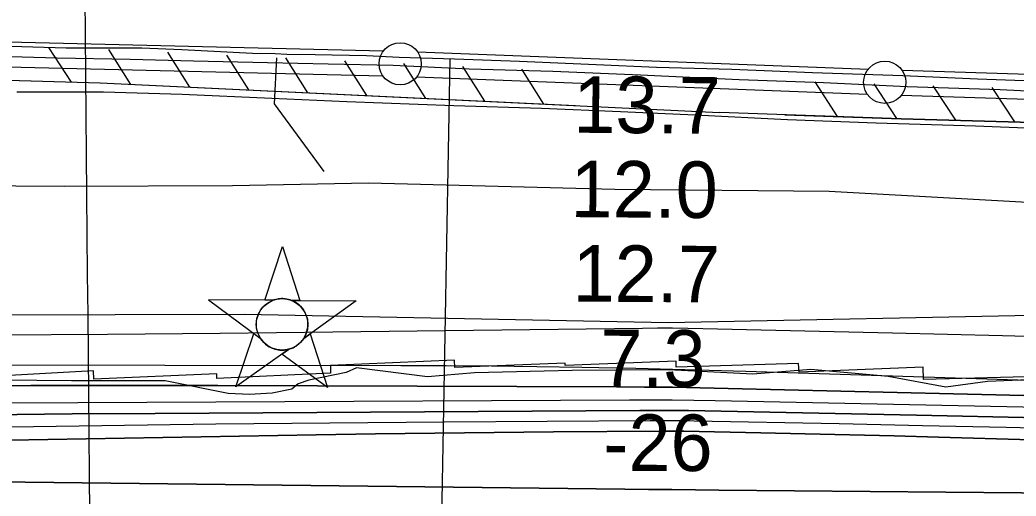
# Model space of a CAD drawing. Extents: x 3598634 to 3636690, y 517270 to 542944.
# Drawn here: x 3618470 to 3619650, y 537379 to 537943 of the extents above; entities that cross this region are included whole.
import ezdxf

# ---------------------------------------------------------------- set-up
doc = ezdxf.new("R2010")
doc.units = 0
for name, color, linetype in [('V-CHAN-NAID', 7, 'Continuous'), ('V-FLOD-BASE', 7, 'Continuous'), ('V-GRID-MAJR', 7, 'Continuous'), ('V-LEVE-TOET', 7, 'Continuous'), ('V-RIVR-EDGE', 7, 'Continuous'), ('V-RIVR-RANG', 7, 'Continuous'), ('V-ROAD-CNTR', 7, 'Continuous'), ('V-RRAP-FSHR', 7, 'Continuous'), ('V-RRAP-RVMT', 7, 'Continuous'), ('V-SITE-VEGE', 7, 'Continuous'), ('V-SURV-LINE', 7, 'Continuous'), ('V-TOPO-DPTH', 7, 'Continuous'), ('V-TOPO-MINR', 7, 'Continuous'), ('V-TOPO-WATR', 7, 'Continuous'), ('V-UTIL-LINE', 7, 'Continuous')]:
    doc.layers.add(name, color=color, linetype=linetype)

msp = doc.modelspace()

# ---------------------------------------------------------------- linework, layer by layer
at = {"layer": 'V-CHAN-NAID'}
for points in [[(3618769.623, 537610.781), (3618760.036, 537610.849), (3618781.162, 537674.333), (3618801.386, 537610.556), (3618791.799, 537610.6240000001), (3618790.222, 537611.202), (3618788.127, 537611.822), (3618786.0870000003, 537612.273), (3618784.051, 537612.581), (3618782.884, 537612.6950000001), (3618781.35, 537612.776), (3618779.628, 537612.774), (3618778.258, 537612.704), (3618776.352, 537612.503), (3618774.986, 537612.284), (3618773.202, 537611.9), (3618771.6720000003, 537611.48), (3618770.64, 537611.149)], [(3618769.623, 537610.781), (3618693.132, 537611.323), (3618754.697, 537565.924), (3618753.5840000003, 537567.833), (3618752.774, 537569.461), (3618751.949, 537571.429), (3618751.253, 537573.483), (3618750.8880000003, 537574.806), (3618750.5270000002, 537576.432), (3618750.2830000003, 537577.877), (3618750.095, 537579.475), (3618749.986, 537581.211), (3618749.974, 537582.792), (3618750.0810000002, 537584.866), (3618750.264, 537586.484), (3618750.656, 537588.687), (3618751.137, 537590.61), (3618751.74, 537592.497), (3618752.395, 537594.176), (3618753.122, 537595.764), (3618753.936, 537597.299), (3618754.997, 537599.036), (3618756.028, 537600.506), (3618757.028, 537601.775), (3618758.0300000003, 537602.921), (3618759.339, 537604.258), (3618760.39, 537605.223), (3618762.107, 537606.62), (3618763.319, 537607.49), (3618765.006, 537608.56), (3618766.737, 537609.505), (3618768.183, 537610.189)], [(3618791.799, 537610.6240000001), (3618868.291, 537610.081), (3618806.088, 537565.559), (3618806.9990000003, 537567.0480000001), (3618807.977, 537568.895), (3618808.6920000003, 537570.48), (3618809.431, 537572.435), (3618809.9760000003, 537574.22), (3618810.3740000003, 537575.859), (3618810.735, 537577.8690000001), (3618810.921, 537579.442), (3618811.045, 537581.648), (3618811.015, 537583.71), (3618810.827, 537585.93), (3618810.561, 537587.688), (3618810.0700000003, 537589.92), (3618809.43, 537592.06), (3618808.68, 537594.042), (3618808.032, 537595.485), (3618807.025, 537597.401), (3618805.963, 537599.123), (3618804.7490000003, 537600.825), (3618803.488, 537602.3640000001), (3618802.216, 537603.73), (3618800.5840000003, 537605.262), (3618798.841, 537606.674), (3618797.1580000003, 537607.851), (3618795.271, 537608.983), (3618793.799, 537609.7440000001)], [(3618788.057, 537552.653), (3618725.8540000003, 537508.131), (3618746.98, 537571.6140000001), (3618754.697, 537565.924), (3618755.332, 537564.96), (3618756.715, 537563.101), (3618757.9280000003, 537561.685), (3618759.394, 537560.182), (3618760.7830000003, 537558.931), (3618762.237, 537557.775), (3618763.64, 537556.7880000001), (3618765.318, 537555.752), (3618767.032, 537554.841), (3618768.823, 537554.03), (3618770.269, 537553.474), (3618771.897, 537552.9450000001), (3618774.123, 537552.381), (3618775.6550000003, 537552.094), (3618777.68, 537551.837), (3618779.217, 537551.733), (3618781.078, 537551.711), (3618782.767, 537551.789), (3618784.477, 537551.965), (3618786.379, 537552.276)], [(3618806.088, 537565.559), (3618813.884, 537571.14), (3618834.108, 537507.363), (3618780.2600000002, 537547.073), (3618788.057, 537552.653), (3618789.723, 537553.129), (3618791.335, 537553.689), (3618793.4930000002, 537554.603), (3618795.228, 537555.487), (3618797.094, 537556.601), (3618798.833, 537557.813), (3618800.3850000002, 537559.058), (3618801.6720000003, 537560.226), (3618803.056, 537561.6460000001), (3618804.2600000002, 537563.0480000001), (3618805.379, 537564.52)]]:
    msp.add_lwpolyline(points, close=True, dxfattribs=at)
msp.add_circle((3618780.5087223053, 537582.2465137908), 30.540600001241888, dxfattribs=at)
at = {"layer": 'V-FLOD-BASE'}
msp.add_lwpolyline([(3618458.785, 537899.601), (3618514.167, 537898.251), (3618600.519, 537896.383), (3618675.554, 537894.4890000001), (3618763.095, 537892.625), (3618835.1520000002, 537891.02), (3618911.975, 537889.426), (3619002.201, 537884.89), (3619101.355, 537882.162), (3619204.98, 537877.958), (3619321.71, 537872.297), (3619421.761, 537868.676), (3619520.921, 537864.162), (3619631.093, 537860.568), (3619727.275, 537855.7490000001)], dxfattribs=at)
at = {"layer": 'V-GRID-MAJR'}
msp.add_spline([(3618688.126, 522824.368), (3618631.739, 528881.623), (3618575.3200000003, 534942.3470000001), (3618518.901, 541003.085), (3618518.869, 541006.5380000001)], degree=3, dxfattribs=at)
at = {"layer": 'V-LEVE-TOET'}
msp.add_lwpolyline([(3618466.23, 537857.959), (3618568.951, 537857.92), (3618662.154, 537854.879), (3618768.16, 537850.381), (3618857.197, 537846.14), (3618983.7490000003, 537841.696), (3619087.669, 537838.382), (3619181.17, 537834.45), (3619269.611, 537830.503), (3619379.193, 537825.123), (3619484.0100000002, 537821.218), (3619601.923, 537817.644), (3619730.861, 537812.311)], dxfattribs=at)
at = {"layer": 'V-RIVR-EDGE'}
msp.add_lwpolyline([(3619703.7740465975, 537518.0862193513), (3619616.145522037, 537514.6265371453), (3619566.4982675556, 537508.0093028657), (3619498.516281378, 537520.4319440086), (3619406.627480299, 537528.6246104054), (3619337.9888332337, 537523.2797905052), (3619238.1270536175, 537528.4285364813), (3619124.157486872, 537527.4848963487), (3619008.345204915, 537524.7076315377), (3618952.5752625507, 537519.9437180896), (3618868.6579249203, 537530.5675815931), (3618856.3898228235, 537525.083373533), (3618812.251017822, 537516.0016101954), (3618799.3732225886, 537511.7443638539), (3618792.0053919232, 537505.6353117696), (3618768.7097852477, 537500.7910986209), (3618741.7454141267, 537499.0195925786), (3618716.626788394, 537500.3071578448), (3618641.910906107, 537515.1973582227), (3618531.0079861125, 537515.4715892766), (3618448.9045770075, 537516.2873344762)], dxfattribs=at)
at = {"layer": 'V-RIVR-RANG'}
msp.add_line((3618978.9805999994, 537897.0033000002), (3618958.4175999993, 536717.1825000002), dxfattribs=at)
at = {"layer": 'V-ROAD-CNTR'}
msp.add_lwpolyline([(3618459.096, 537911.782), (3618524.903, 537909.863), (3618614.224, 537910.089), (3618661.5700000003, 537907.826), (3618745.544, 537903.572), (3618772.342, 537903.044), (3618786.039, 537902.482), (3618819.686, 537901.97), (3618880.427, 537900.635), (3618919.139, 537898.946), (3618984.646, 537896.73), (3619061.768, 537894.243), (3619152.588, 537890.305), (3619224.0530000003, 537886.911), (3619313.0840000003, 537884.456), (3619408.668, 537880.825), (3619515.862, 537877.224), (3619604.301, 537873.28), (3619692.74, 537869.927)], dxfattribs=at)
at = {"layer": 'V-RRAP-FSHR'}
for p, q in [((3618531.214898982, 537869.3522350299), (3618504.37595266, 537910.1451534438)), ((3618601.1597590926, 537866.653240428), (3618575.088811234, 537907.94215785)), ((3618671.079619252, 537863.3192470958), (3618645.009671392, 537904.6071645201)), ((3618741.0004794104, 537859.9842537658), (3618714.9295315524, 537901.2731711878)), ((3618810.921339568, 537856.6502604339), (3618784.85039171, 537897.939177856)), ((3618880.841199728, 537853.316267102), (3618854.77025187, 537894.604184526)), ((3618950.762059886, 537849.981273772), (3618924.691112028, 537891.2701911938)), ((3619020.681920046, 537846.6472804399), (3618994.610972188, 537887.9361978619)), ((3619090.602780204, 537843.3122871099), (3619064.531832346, 537884.601204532)), ((3619438.525084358, 537828.5653166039), (3619411.913137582, 537869.50723472)), ((3619508.482944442, 537826.1513214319), (3619481.8709976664, 537867.093239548)), ((3619578.452804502, 537824.1173255), (3619551.6018582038, 537864.903243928)), ((3619648.4246645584, 537822.114329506), (3619621.572718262, 537862.899247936))]:
    msp.add_line(p, q, dxfattribs=at)
for points in [[(3615191.8845776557, 537639.1816953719), (3615628.6177041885, 537697.3175790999), (3616319.1413231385, 537790.893391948), (3616721.2425189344, 537854.268265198), (3617021.7419179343, 537902.6141685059), (3617077.5158063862, 537909.9551538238), (3617105.9007496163, 537911.7381502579), (3617131.912697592, 537913.965145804), (3617165.5036304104, 537915.8141421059), (3617187.267586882, 537917.040139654), (3617199.1015632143, 537917.1911393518), (3617240.765479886, 537917.2501392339), (3617759.52744236, 537891.686190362), (3618565.176831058, 537868.3692369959), (3619298.6083641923, 537833.393306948)], [(3618167.642626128, 537879.874213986), (3618565.176831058, 537868.3692369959), (3619128.215704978, 537841.5192906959)], [(3624911.9211375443, 537069.7318342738), (3624395.138171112, 537183.9366058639), (3624176.0726092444, 537237.735498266), (3623809.2613428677, 537329.6603144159), (3623419.8371217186, 537414.7441442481), (3623331.5212983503, 537441.12809148), (3623218.2975247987, 537473.6760263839), (3623089.769781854, 537519.200935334), (3622917.080127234, 537579.3318150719), (3622744.9674714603, 537634.37270499), (3622549.100863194, 537687.0945995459), (3622485.13299113, 537703.9175658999), (3622425.69811, 537717.9225378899), (3622357.7922458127, 537725.6845223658), (3622317.0533272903, 537727.85251803), (3622235.580490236, 537731.0565116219), (3621845.743269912, 537750.513472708), (3621318.994323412, 537771.348431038), (3620928.0521052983, 537779.488414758), (3620470.913019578, 537790.3023931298), (3620006.958947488, 537811.850350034), (3619513.6049341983, 537825.974321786), (3619298.6083641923, 537833.393306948)], [(3619376.1022092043, 537830.7193122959), (3619513.6049341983, 537825.974321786), (3620006.958947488, 537811.850350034), (3620314.524332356, 537797.565378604)]]:
    msp.add_lwpolyline(points, dxfattribs=at)
at = {"layer": 'V-RRAP-RVMT'}
for p, q in [((3618984.7510000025, 537540.0030000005), (3618837.9600000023, 537533.5150000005)), ((3618837.9600000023, 537533.5150000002), (3618837.9660000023, 537524.3440000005)), ((3618985.2180000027, 537530.9720000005), (3618984.7510000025, 537540.0030000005)), ((3619115.656000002, 537536.3500000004), (3618985.2180000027, 537530.9720000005)), ((3619115.8720000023, 537533.6790000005), (3619115.6560000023, 537536.3500000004)), ((3619247.1210000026, 537538.6040000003), (3619115.8720000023, 537533.6790000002)), ((3619247.1330000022, 537531.5450000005), (3619247.1210000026, 537538.6040000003)), ((3619392.3300000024, 537535.7220000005), (3619247.1330000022, 537531.5450000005)), ((3619392.7770000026, 537525.4330000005), (3619392.330000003, 537535.7220000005)), ((3618557.0020000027, 537527.2570000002), (3618411.4890000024, 537518.9480000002)), ((3618557.5770000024, 537517.4060000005), (3618557.002000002, 537527.2570000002)), ((3618703.0150000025, 537523.8330000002), (3618557.5770000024, 537517.4060000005)), ((3618703.2440000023, 537518.2390000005), (3618703.0150000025, 537523.8330000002)), ((3618837.9660000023, 537524.3440000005), (3618703.2440000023, 537518.2390000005)), ((3619539.9080000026, 537531.7110000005), (3619392.7770000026, 537525.4330000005)), ((3619540.4030000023, 537516.8330000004), (3619539.908000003, 537531.7110000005)), ((3619686.6910000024, 537520.6670000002), (3619540.4030000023, 537516.8330000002))]:
    msp.add_line(p, q, dxfattribs=at)
at = {"layer": 'V-SITE-VEGE'}
for points in [[(3618235.682, 537748.1680000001), (3618522.3140000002, 537746.159), (3618721.5870000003, 537746.66), (3618882.639, 537749.796), (3619174.7430000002, 537742.341), (3619428.6180000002, 537740.25), (3619756.238, 537721.966)], [(3619707.426, 537593.544), (3619237.926, 537584.172), (3618735.6210000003, 537593.824), (3618277.019, 537592.6730000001)]]:
    msp.add_lwpolyline(points, dxfattribs=at)
at = {"layer": 'V-SURV-LINE'}
for points in [[(3617878.143305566, 537930.8267060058), (3618900.733400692, 537906.4664220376)], [(3618900.003644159, 537876.4752951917), (3617877.4128424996, 537900.8355959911)], [(3618940.8957700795, 537905.219961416), (3619474.957109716, 537884.7947258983)], [(3619473.8002425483, 537854.8170381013), (3618939.737933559, 537875.2423106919)], [(3619514.8144330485, 537883.4027472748), (3621076.371735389, 537834.0476015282)], [(3621075.403408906, 537804.0632261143), (3619513.8448530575, 537853.4184114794)]]:
    msp.add_lwpolyline(points, dxfattribs=at)
for centre in [(3618920.34384, 537890.9953400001), (3619494.35172, 537869.0423699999)]:
    msp.add_circle(centre, 25, dxfattribs=at)
at = {"layer": 'V-TOPO-DPTH'}
for points in [[(3619764.0535708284, 537565.2552360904), (3619633.81758463, 537568.8172702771), (3619503.5708805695, 537572.0153500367), (3619278.9182735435, 537577.0603254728), (3619260.9893510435, 537577.3701534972), (3619243.059784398, 537577.5562960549), (3619225.1292515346, 537577.5569104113), (3619207.1980745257, 537577.4338393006), (3618840.6806758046, 537573.0217666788), (3618707.160078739, 537571.5542055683), (3618573.637888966, 537570.2729388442), (3618440.113310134, 537569.2711136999)], [(3620042.785472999, 537488.8360422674), (3619308.7194258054, 537506.4111809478), (3619275.7317991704, 537507.0982700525), (3619242.74231561, 537507.6484739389), (3619209.7500466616, 537507.9933499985), (3619176.755920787, 537508.2013408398), (3618704.427171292, 537509.7089573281), (3618593.6181090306, 537509.8478736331), (3618482.8099828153, 537509.700433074), (3618372.0032606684, 537509.1234572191)], [(3618372.0032606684, 537509.1234572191), (3618482.8099828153, 537509.700433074), (3618593.6181090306, 537509.8478736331), (3618704.427171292, 537509.7089573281), (3619176.755920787, 537508.2013408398), (3619209.7500466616, 537507.9933499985), (3619242.74231561, 537507.6484739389), (3619275.7317991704, 537507.0982700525), (3619308.7194258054, 537506.4111809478), (3620042.785472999, 537488.8360422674)], [(3619676.7796821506, 537471.6080229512), (3619532.062500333, 537474.6437150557), (3619281.1156895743, 537479.7211121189), (3619261.86893092, 537480.034738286), (3619242.6214540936, 537480.2473364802), (3619223.3729000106, 537480.308392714), (3619204.123627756, 537480.268420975), (3618630.20472482, 537476.8173130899), (3618531.7687146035, 537476.0915132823), (3618433.334586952, 537475.1872196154)], [(3618433.334586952, 537475.1872196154), (3618531.7687146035, 537476.0915132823), (3618630.20472482, 537476.8173130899), (3619204.123627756, 537480.268420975), (3619223.3729000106, 537480.308392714), (3619242.6214540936, 537480.2473364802), (3619261.86893092, 537480.034738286), (3619281.1156895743, 537479.7211121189), (3619532.062500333, 537474.6437150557), (3619676.7796821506, 537471.6080229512)], [(3618093.799524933, 537438.7671233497), (3618820.7507710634, 537451.2682709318), (3618891.040046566, 537452.3763395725), (3618961.330989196, 537453.3502080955), (3619031.6244325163, 537454.1227764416), (3619101.9195429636, 537454.7611446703), (3619228.6759521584, 537455.7307393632), (3619235.5939409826, 537455.7554599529), (3619242.5117066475, 537455.7425886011), (3619249.429137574, 537455.6733293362), (3619256.3463453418, 537455.5664781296), (3619347.6552618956, 537453.7837469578), (3619400.2249971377, 537452.6843297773), (3619452.7923812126, 537451.4875782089), (3619505.356238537, 537450.1448250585), (3619557.917744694, 537448.7047375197), (3620439.2565027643, 537423.3327613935)], [(3620439.2565027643, 537423.3327613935), (3619557.917744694, 537448.7047375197), (3619505.356238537, 537450.1448250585), (3619452.7923812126, 537451.4875782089), (3619400.2249971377, 537452.6843297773), (3619347.6552618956, 537453.7837469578), (3619256.3463453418, 537455.5664781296), (3619249.429137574, 537455.6733293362), (3619242.5117066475, 537455.7425886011), (3619235.5939409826, 537455.7554599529), (3619228.6759521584, 537455.7307393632), (3619101.9195429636, 537454.7611446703), (3619031.6244325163, 537454.1227764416), (3618961.330989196, 537453.3502080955), (3618891.040046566, 537452.3763395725), (3618820.7507710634, 537451.2682709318), (3618093.799524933, 537438.7671233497)], [(3618272.794051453, 537397.5648951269), (3619186.59443508, 537387.0324720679), (3619214.3971908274, 537386.7221850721), (3619242.200086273, 537386.4254515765), (3619270.0031912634, 537386.1490483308), (3619297.8064359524, 537385.886198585), (3619835.3728766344, 537381.0006445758)], [(3619835.3728766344, 537381.0006445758), (3619297.8064359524, 537385.886198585), (3619270.0031912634, 537386.1490483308), (3619242.200086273, 537386.4254515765), (3619214.3971908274, 537386.7221850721), (3619186.59443508, 537387.0324720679), (3618272.794051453, 537397.5648951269)]]:
    msp.add_lwpolyline(points, dxfattribs=at)
at = {"layer": 'V-TOPO-MINR'}
for points in [[(3619764.0535708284, 537565.2552360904), (3619633.81758463, 537568.8172702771), (3619503.5708805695, 537572.0153500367), (3619278.9182735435, 537577.0603254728), (3619260.9893510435, 537577.3701534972), (3619243.059784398, 537577.5562960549), (3619225.1292515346, 537577.5569104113), (3619207.1980745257, 537577.4338393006), (3618840.6806758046, 537573.0217666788), (3618707.160078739, 537571.5542055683), (3618573.637888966, 537570.2729388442), (3618440.113310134, 537569.2711136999)], [(3620309.639870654, 537495.320872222), (3619329.9095226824, 537526.3525567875), (3619286.373611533, 537527.6459334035), (3619242.834836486, 537528.825315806), (3619199.291765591, 537529.8337068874), (3619155.7458307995, 537530.7281037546), (3619135.675216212, 537531.1009119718), (3619082.090445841, 537531.9569159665), (3619028.5038352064, 537532.6272005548), (3618974.914464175, 537533.0189060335), (3618921.3232528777, 537533.2248921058), (3618081.8840040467, 537534.2694461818)], [(3619773.207402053, 537481.9106244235), (3619293.4996154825, 537491.7850197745), (3619268.0884207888, 537492.2099833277), (3619242.676216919, 537492.504178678), (3619217.262499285, 537492.6022217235), (3619191.847772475, 537492.5694965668), (3618211.747753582, 537487.5248700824)], [(3619676.7796821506, 537471.6080229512), (3619532.062500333, 537474.6437150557), (3619281.1156895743, 537479.7211121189), (3619261.86893092, 537480.034738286), (3619242.6214540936, 537480.2473364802), (3619223.3729000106, 537480.308392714), (3619204.123627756, 537480.268420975), (3618630.20472482, 537476.8173130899), (3618531.7687146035, 537476.0915132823), (3618433.334586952, 537475.1872196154)], [(3619736.9877856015, 537457.5267267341), (3619638.1107299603, 537459.9510430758), (3619539.2287083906, 537462.1635648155), (3619440.3433762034, 537464.2348901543), (3619268.7285881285, 537467.6457888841), (3619255.647825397, 537467.8533362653), (3619242.5666072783, 537467.9909871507), (3619229.4847060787, 537468.023793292), (3619216.402349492, 537467.9867029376), (3618972.26915224, 537466.3161812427), (3618837.12202581, 537465.2026486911), (3618701.9777931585, 537463.8374524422), (3618566.8379011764, 537462.0947606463), (3618431.700902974, 537460.1004051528)], [(3620439.2565027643, 537423.3327613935), (3619557.917744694, 537448.7047375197), (3619505.356238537, 537450.1448250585), (3619452.7923812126, 537451.4875782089), (3619400.2249971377, 537452.6843297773), (3619347.6552618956, 537453.7837469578), (3619256.3463453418, 537455.5664781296), (3619249.429137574, 537455.6733293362), (3619242.5117066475, 537455.7425886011), (3619235.5939409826, 537455.7554599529), (3619228.6759521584, 537455.7307393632), (3619101.9195429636, 537454.7611446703), (3619031.6244325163, 537454.1227764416), (3618961.330989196, 537453.3502080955), (3618891.040046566, 537452.3763395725), (3618820.7507710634, 537451.2682709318), (3618093.799524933, 537438.7671233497)], [(3619835.3728766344, 537381.0006445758), (3619297.8064359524, 537385.886198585), (3619270.0031912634, 537386.1490483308), (3619242.200086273, 537386.4254515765), (3619214.3971908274, 537386.7221850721), (3619186.59443508, 537387.0324720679), (3618272.794051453, 537397.5648951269)]]:
    msp.add_lwpolyline(points, dxfattribs=at)
at = {"layer": 'V-TOPO-WATR'}
msp.add_lwpolyline([(3620042.785472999, 537488.8360422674), (3619308.7194258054, 537506.4111809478), (3619275.7317991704, 537507.0982700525), (3619242.74231561, 537507.6484739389), (3619209.7500466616, 537507.9933499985), (3619176.755920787, 537508.2013408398), (3618704.427171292, 537509.7089573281), (3618593.6181090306, 537509.8478736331), (3618482.8099828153, 537509.700433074), (3618372.0032606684, 537509.1234572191)], dxfattribs=at)
at = {"layer": 'V-UTIL-LINE'}
msp.add_lwpolyline([(3618773.694, 537898.214), (3618771.1010000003, 537843.633), (3618829.971, 537763.286)], dxfattribs=at)

# ---------------------------------------------------------------- texts
at = {"layer": 'V-RIVR-RANG'}
for s, height, rotation, p in [('13.7', 67, 359.59832571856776, (3619125.327278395, 537809.332972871)), ('12.0', 67, 359.59832571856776, (3619121.972774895, 537709.354314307)), ('12.7', 67, 359.59832571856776, (3619124.421278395, 537609.3349728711)), ('7.3', 67, 359.59832571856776, (3619157.2036821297, 537509.1029709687)), ('-26', 67.00000000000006, 359.8821111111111, (3619160.871370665, 537408.6717772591))]:
    msp.add_text(s, height=height, rotation=rotation, dxfattribs=at).set_placement(p)

doc.saveas('drawing.dxf')
